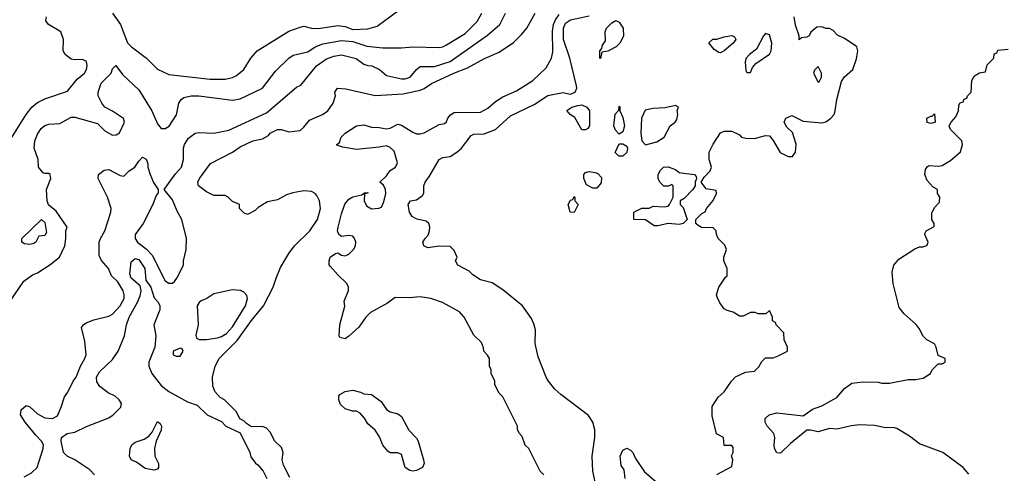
# Model space of a CAD drawing. Header units: inches. Extents: x 1793402 to 1900366, y 320852 to 470679.
# Tile 552 of 604: x 1873975 to 1879222, y 422498 to 424915. Entities that reach past the tile are written whole.
import ezdxf

# ---------------------------------------------------------------- set-up
doc = ezdxf.new("R2010")
doc.units = ezdxf.units.IN
doc.header["$MEASUREMENT"] = 0
doc.layers.add('B8472', color=7, linetype='Continuous')

msp = doc.modelspace()

# ---------------------------------------------------------------- linework, layer by layer
at = {"layer": 'B8472', "color": 4}
for points, elevation in [([(1874470.7, 424950), (1874513.4, 424890), (1874550, 424791.3), (1874570.5, 424770.5), (1874650.4, 424710.4), (1874710, 424651), (1874770, 424624), (1874990, 424599.3), (1875070, 424599.3), (1875110, 424607.7), (1875130, 424617.3), (1875169.6, 424650.4), (1875206.6, 424710), (1875241.2, 424750), (1875410, 424854.9), (1875470, 424876.3), (1875490, 424880.7), (1875530.5, 424870.5), (1875567.9, 424867.9), (1875670, 424884.4), (1875710, 424878.4), (1875750, 424863.7), (1875830, 424866), (1875879.7, 424880.3), (1876030, 424990.8)], 296), ([(1873922, 423410), (1873998, 423522), (1874044.1, 423555.9), (1874070, 423566.8), (1874135.3, 423610), (1874188, 423650), (1874215.3, 423710), (1874222, 423750), (1874222, 423790), (1874228, 423810), (1874170, 423895.3), (1874129.4, 423929.4), (1874122.7, 423950), (1874119, 424010), (1874142, 424070), (1874138, 424090), (1874130, 424095.3), (1874110, 424095.3), (1874100.2, 424100.2), (1874075.3, 424130), (1874073.2, 424170), (1874052.7, 424230), (1874056, 424270), (1874070, 424304.7), (1874090, 424336), (1874110, 424351), (1874130, 424358), (1874190, 424362), (1874250, 424396), (1874270, 424396), (1874390, 424362.8), (1874430, 424324), (1874470, 424300.7), (1874490, 424301), (1874506.6, 424313.4), (1874533.2, 424370), (1874529, 424389), (1874470, 424428.7), (1874430, 424448.7), (1874414, 424470), (1874394, 424510), (1874394, 424530), (1874410, 424578), (1874462, 424630), (1874470, 424654), (1874488, 424672), (1874522.5, 424622.5), (1874610, 424541), (1874679.1, 424430), (1874710, 424361), (1874730, 424336), (1874750, 424334.8), (1874771.5, 424348.5), (1874811.7, 424408.3), (1874824, 424470), (1874835.3, 424490), (1874850, 424501), (1874889.5, 424510.5), (1874929.5, 424510.5), (1875110, 424486.8), (1875150, 424494), (1875270, 424551.3), (1875338.6, 424641.4), (1875409.3, 424710.7), (1875433.2, 424726.8), (1875510, 424744.9), (1875549.7, 424770.3), (1875590, 424786.4), (1875690, 424803.7), (1875750, 424798.4), (1875826, 424774), (1875910, 424765.5), (1876010, 424765.5), (1876070, 424770.6), (1876210, 424767.3), (1876230, 424770.7), (1876250, 424780.7), (1876350, 424842), (1876413.6, 424906.4), (1876437.6, 424950)], 292), ([(1873930, 424282), (1874009.6, 424410.4), (1874039.3, 424450), (1874070, 424473.4), (1874110, 424494), (1874230, 424534.8), (1874282.4, 424597.6), (1874321.2, 424630), (1874332.3, 424650), (1874335.1, 424670), (1874331.8, 424691.8), (1874310, 424702.7), (1874270, 424701.2), (1874250, 424705.2), (1874218, 424730), (1874208, 424750), (1874208.7, 424810), (1874195.3, 424850), (1874129.4, 424889.4), (1874115.3, 424910), (1874118, 424930)], 296), ([(1874000.1, 422479.9), (1874038.9, 422501.1), (1874069, 422530), (1874100.9, 422630), (1874102.7, 422650), (1874092.3, 422670), (1874060.9, 422700.9), (1874005.1, 422770), (1873979.3, 422810), (1873982.9, 422837.1), (1874010, 422859.1), (1874030, 422853), (1874070, 422815.3), (1874110, 422794.6), (1874150, 422790.5), (1874176.2, 422803.8), (1874197.2, 422850), (1874214.8, 422905.2), (1874232.7, 422930), (1874261.2, 422990), (1874277.2, 423010), (1874299.3, 423070), (1874322.7, 423110), (1874329.2, 423130), (1874323.1, 423203.1), (1874305.6, 423274.4), (1874315.3, 423290), (1874330, 423301), (1874370, 423316), (1874450, 423336), (1874470, 423346), (1874510, 423391.3), (1874532.7, 423430), (1874532.7, 423450), (1874526, 423470), (1874498, 423518), (1874465.2, 423550), (1874449.2, 423590), (1874411.4, 423631.4), (1874398.9, 423658.9), (1874399.6, 423730), (1874405.6, 423750), (1874430, 423791), (1874460.9, 423890), (1874462.7, 423910), (1874443.7, 423970), (1874394, 424070), (1874395.3, 424090), (1874426, 424114), (1874450, 424118), (1874510, 424084.7), (1874530, 424082), (1874559, 424110), (1874588.7, 424130), (1874610, 424162), (1874630, 424182), (1874650, 424172), (1874658.8, 424150), (1874658.8, 424130), (1874670.7, 424090), (1874687.9, 424047.9), (1874714, 424010), (1874712.7, 423992.7), (1874702, 423978), (1874685.5, 423930), (1874633.4, 423830), (1874590.6, 423770), (1874590.7, 423750), (1874604, 423730), (1874652, 423692), (1874680.9, 423660.9), (1874750, 423524.7), (1874770, 423511.3), (1874790, 423512), (1874800.4, 423519.6), (1874816.4, 423543.6), (1874848, 423610), (1874848, 423630), (1874862, 423690), (1874864, 423750), (1874839, 423850), (1874814.8, 423894.8), (1874790, 423955.3), (1874746, 424010), (1874805.6, 424094.4), (1874837.2, 424130), (1874849, 424170), (1874849, 424230), (1874854, 424250), (1874875.5, 424284.5), (1874910, 424310.8), (1874930, 424314.8), (1875010, 424310.8), (1875090, 424327.3), (1875290, 424419.1), (1875450, 424556), (1875472.7, 424567.3), (1875557.2, 424670), (1875610, 424707.7), (1875650, 424721.6), (1875690, 424728), (1875768.1, 424708.1), (1875810, 424678.8), (1875830, 424670.8), (1875852, 424670), (1875892, 424650), (1875930, 424618), (1876010, 424600.7), (1876030, 424600.7), (1876055.3, 424610), (1876089.3, 424650.7), (1876110, 424666), (1876185.2, 424665.2), (1876270, 424692.7), (1876467.5, 424832.5), (1876534, 424890), (1876564, 424950)], 288), ([(1875415.5, 422475.5), (1875382, 422542), (1875374, 422570), (1875379, 422610), (1875370, 422635.3), (1875335.3, 422670), (1875310, 422718), (1875290, 422738), (1875270, 422748), (1875210, 422746), (1875183.1, 422763.1), (1875170, 422778), (1875148.7, 422788.7), (1875130, 422826), (1875066, 422890), (1875043.1, 422903.1), (1875014.6, 422934.6), (1875004.7, 422964.7), (1875002.7, 423010), (1875017, 423070), (1875038, 423110), (1875133.4, 423206.6), (1875210, 423313), (1875275.1, 423390), (1875326, 423490), (1875341.2, 423538.8), (1875365.6, 423594.4), (1875409.2, 423670), (1875439.3, 423710), (1875520.7, 423790), (1875562, 423850), (1875578, 423910), (1875573.3, 423950), (1875559.1, 423979.1), (1875549.2, 423990), (1875530, 423999.6), (1875490, 424003.6), (1875430, 423993.3), (1875398, 423982), (1875350, 423956), (1875295.3, 423944.7), (1875246, 423914), (1875230, 423898), (1875190, 423878), (1875170, 423886), (1875146, 423910), (1875146, 423930), (1875110, 423946), (1875086, 423970), (1875070, 423978), (1875010, 423978), (1874970, 423998), (1874928.7, 424030), (1874925.2, 424050), (1874933.2, 424070), (1874991.3, 424148.7), (1875108.7, 424210), (1875150, 424238.8), (1875218, 424270), (1875270, 424281), (1875301.2, 424298.8), (1875310, 424310.8), (1875350, 424330.8), (1875370.9, 424330.9), (1875410, 424318), (1875470, 424324.7), (1875490, 424342), (1875520.2, 424379.8), (1875588.7, 424410), (1875617.2, 424430), (1875646.6, 424470), (1875658, 424510), (1875654, 424530), (1875669.2, 424550.8), (1875712.7, 424547.3), (1875870, 424512.2), (1876019.4, 424520.6), (1876110, 424540.4), (1876131.2, 424548.8), (1876170, 424574.9), (1876289.2, 424630), (1876362, 424658), (1876451.5, 424708.5), (1876530, 424742), (1876606.2, 424793.8), (1876650, 424837.3), (1876677, 424870), (1876722, 424950)], 284), ([(1876768, 422490), (1876748, 422510), (1876688, 422630), (1876669.1, 422649.1), (1876653.6, 422693.6), (1876638, 422710), (1876628, 422730), (1876628, 422750), (1876550, 422906), (1876530, 422926), (1876508, 422970), (1876508, 422990), (1876488, 423030), (1876488, 423050), (1876478, 423070), (1876478, 423110), (1876468.4, 423128.4), (1876448, 423150), (1876447.3, 423167.3), (1876435.3, 423195.3), (1876394.6, 423234.6), (1876344, 423330), (1876318.6, 423358.6), (1876229.1, 423409.1), (1876166, 423430), (1876110, 423439), (1876050, 423434), (1875975.3, 423435.3), (1875934.4, 423405.6), (1875845.3, 423354.7), (1875820.7, 423330), (1875783.4, 423276.6), (1875730, 423228.7), (1875710, 423215.3), (1875682, 423222), (1875678, 423230), (1875681.2, 423290), (1875708.4, 423388.4), (1875704.7, 423415.3), (1875727.3, 423472.7), (1875728, 423490), (1875718, 423510), (1875670, 423555.3), (1875630, 423602), (1875625.2, 423610), (1875624, 423630), (1875629, 423650), (1875658, 423670), (1875670, 423674), (1875690, 423661), (1875710, 423656.3), (1875730, 423665.5), (1875754.7, 423690), (1875764.4, 423710), (1875765.7, 423730), (1875759.7, 423750), (1875750, 423761.6), (1875730, 423764.7), (1875690, 423759.5), (1875676, 423770), (1875669.5, 423789.5), (1875671.6, 423810), (1875690, 423881), (1875708.2, 423931.8), (1875730, 423958.8), (1875750, 423970.8), (1875798, 423982), (1875812.7, 423992.7), (1875830, 423994), (1875831.1, 423991.1), (1875812.7, 423987.3), (1875810.8, 423950), (1875823.1, 423923.1), (1875850, 423907.7), (1875889.5, 423910.5), (1875902.7, 423917.3), (1875915.8, 423944.2), (1875926.9, 423990), (1875924.2, 424010), (1875913.4, 424033.4), (1875895.3, 424050), (1875930, 424082.8), (1875950, 424111), (1875978, 424130), (1875988, 424152), (1875970, 424215.3), (1875950, 424234), (1875930, 424244), (1875890, 424236), (1875770, 424224.5), (1875696.4, 424236.4), (1875666, 424246), (1875666, 424250), (1875679, 424261), (1875689.2, 424290), (1875709.2, 424310), (1875770.5, 424350.5), (1875810, 424355.5), (1875850, 424343), (1875890, 424341.3), (1875930, 424333.4), (1875950, 424337), (1875990, 424359.3), (1876010, 424352.7), (1876070, 424315.5), (1876090, 424307.7), (1876110, 424307.3), (1876130, 424313.4), (1876210, 424356.3), (1876238.6, 424361.4), (1876249.3, 424370.7), (1876257.2, 424390), (1876271.8, 424408.2), (1876290, 424420.7), (1876430, 424422), (1876470, 424444), (1876510, 424479.1), (1876550, 424504.9), (1876623.3, 424536.7), (1876710, 424590.7), (1876781.2, 424658.8), (1876809.3, 424710), (1876815.9, 424744.1), (1876814.9, 424854.9), (1876819.8, 424890), (1876830, 424914.4), (1876850, 424942.4)], 276), ([(1877059, 422370), (1877029.3, 422510), (1877026.6, 422590), (1877039.3, 422690), (1877039.3, 422730), (1877029.2, 422770), (1877006.3, 422806.3), (1876858.6, 422918.6), (1876826.8, 422946.8), (1876793.2, 422990), (1876781.2, 423010), (1876738.6, 423118.6), (1876722.7, 423190), (1876723.1, 423263.1), (1876714.6, 423294.6), (1876703.1, 423323.1), (1876655.3, 423390), (1876550, 423475.3), (1876493.6, 423513.6), (1876430, 423528.7), (1876390, 423555.3), (1876370, 423575.3), (1876310, 423608), (1876298, 423630), (1876306, 423650), (1876298, 423670), (1876290, 423686), (1876270, 423706), (1876210, 423709), (1876150, 423699), (1876128, 423710), (1876124, 423730), (1876135.3, 423750), (1876152.5, 423767.5), (1876159.3, 423790), (1876161.2, 423810), (1876155.3, 423830), (1876141.2, 423841.2), (1876092.3, 423852.3), (1876066.8, 423866.8), (1876052.7, 423890), (1876045.2, 423930), (1876058, 423950), (1876090, 423954.8), (1876122, 423978), (1876129.2, 423990.8), (1876129.4, 424029.4), (1876135.1, 424050), (1876158.7, 424081.3), (1876210, 424171.3), (1876230, 424181), (1876270, 424187.3), (1876304, 424210), (1876330, 424231.3), (1876381.6, 424298.4), (1876395.1, 424304.9), (1876450, 424307.7), (1876510, 424330.4), (1876590, 424403), (1876717.2, 424462.8), (1876790, 424510.8), (1876870, 424527.7), (1876910, 424518.4), (1876934.5, 424530), (1876943.7, 424550), (1876942.7, 424562.7), (1876907.3, 424710), (1876872.4, 424810), (1876873.5, 424870), (1876884, 424896), (1876910, 424914.9), (1877010, 424936)], 272), ([(1877690, 422492), (1877770, 422534), (1877775.3, 422570), (1877768, 422592), (1877778, 422610), (1877776.4, 422636.4), (1877770, 422646), (1877730, 422646), (1877726, 422690), (1877689.1, 422709.1), (1877664.7, 422804.7), (1877665.2, 422854.8), (1877696.4, 422903.6), (1877728.4, 422931.6), (1877768, 422990), (1877790, 423012), (1877843.1, 423036.9), (1877890, 423042), (1877914.6, 423065.4), (1877930, 423094), (1877950, 423114), (1877990, 423114), (1878016.4, 423123.6), (1878066, 423150), (1878066, 423170), (1878048, 423210), (1878047.3, 423247.3), (1878006, 423290), (1878002, 423302), (1877986, 423310), (1877986, 423330), (1877970, 423366), (1877952, 423348), (1877910, 423348), (1877894.6, 423354.6), (1877870, 423355.3), (1877830, 423335.3), (1877810, 423335.3), (1877776.5, 423356.5), (1877745.6, 423365.6), (1877730, 423375.3), (1877706.8, 423406.8), (1877694.2, 423434.2), (1877689, 423450), (1877700.9, 423490), (1877736.4, 423543.6), (1877746, 423550), (1877746, 423590), (1877728, 423630), (1877728, 423650), (1877742, 423690), (1877733.6, 423713.6), (1877698, 423750), (1877688, 423770), (1877686, 423790), (1877670, 423806), (1877608.9, 423808.9), (1877590, 423818), (1877578, 423830), (1877578, 423850), (1877610, 423882), (1877628.4, 423891.6), (1877635.3, 423910), (1877670, 423952), (1877688, 423990), (1877686, 424006), (1877634, 424014), (1877606, 424050), (1877623.1, 424076.9), (1877655.3, 424110), (1877662, 424130), (1877648.7, 424170), (1877649, 424210), (1877670, 424252), (1877710, 424312), (1877730, 424322), (1877770, 424322), (1877810, 424302), (1877822, 424290), (1877844.5, 424284.5), (1877890, 424283), (1877950, 424298.8), (1877970, 424296), (1877990, 424272), (1878027.9, 424207.9), (1878070, 424186.8), (1878092.7, 424187.3), (1878109, 424210), (1878112.7, 424252.7), (1878093.6, 424313.6), (1878063.1, 424343.1), (1878048, 424370), (1878058, 424390), (1878090, 424404.7), (1878150, 424374.8), (1878250, 424365.5), (1878270, 424370.4), (1878298, 424390), (1878314.5, 424410), (1878320.9, 424430), (1878329.5, 424490), (1878354.8, 424585.2), (1878370, 424611.3), (1878415.3, 424650), (1878433.6, 424706.4), (1878442, 424750), (1878435.3, 424770), (1878422, 424782), (1878370, 424816), (1878333.2, 424833.2), (1878310, 424858), (1878290, 424868), (1878270, 424868), (1878250, 424878), (1878223.6, 424876.4), (1878191.6, 424848.4), (1878182, 424830), (1878170, 424822), (1878142, 424818), (1878128.4, 424808.4), (1878128, 424830), (1878110, 424886), (1878102, 424930)], 268), ([(1879033.6, 422493.6), (1879002, 422530), (1878894, 422610), (1878770, 422656), (1878716.6, 422696.6), (1878650, 422737), (1878630, 422742.7), (1878590, 422741.2), (1878530, 422752.3), (1878450, 422756), (1878408.3, 422751.7), (1878330, 422732.7), (1878290, 422737.2), (1878230, 422719.3), (1878190, 422729), (1878170, 422729), (1878083, 422657), (1878030, 422606), (1878010, 422608), (1877998, 422630), (1877995.3, 422650), (1877999, 422690), (1877994, 422710), (1877958, 422750), (1877948, 422770), (1877948, 422790), (1877969.3, 422810.7), (1878010, 422821), (1878150, 422804.7), (1878200.1, 422839.9), (1878250, 422857.3), (1878330, 422902.8), (1878370, 422950.8), (1878410, 422978.8), (1878470, 422986), (1878550, 422984.7), (1878570, 422978), (1878610, 422978), (1878710, 422998), (1878750, 422998), (1878790, 423006), (1878828, 423030), (1878838, 423050), (1878870, 423082), (1878890, 423082), (1878906, 423090), (1878906, 423110), (1878870, 423126), (1878859, 423170), (1878849.1, 423189.1), (1878809.3, 423209.3), (1878790, 423228.7), (1878769, 423270), (1878751.9, 423291.9), (1878687.9, 423347.9), (1878662.5, 423382.5), (1878629.3, 423509.3), (1878625.2, 423570), (1878632.9, 423607.1), (1878660.2, 423639.8), (1878744.7, 423695.3), (1878770, 423704.7), (1878790, 423704.7), (1878810, 423714), (1878815.3, 423730), (1878798, 423770), (1878800.4, 423779.6), (1878806, 423790), (1878847.3, 423812.7), (1878848, 423830), (1878835.3, 423850), (1878836.4, 423883.6), (1878850, 423914), (1878876.4, 423943.6), (1878878, 423970), (1878866, 423990), (1878866, 424010), (1878843.1, 424023.1), (1878810, 424058), (1878799, 424090), (1878802, 424118), (1878810, 424132), (1878822, 424138), (1878870, 424134.8), (1878890, 424138.8), (1878935.5, 424164.5), (1878989.2, 424210.8), (1878999, 424250), (1878995.3, 424270), (1878935.3, 424330), (1878928, 424350), (1878938, 424370), (1878963.1, 424396.9), (1878978, 424430), (1878980.4, 424459.6), (1878987.3, 424472.7), (1879002, 424478), (1879007.3, 424492.7), (1879022, 424498), (1879026, 424510), (1879046, 424530), (1879048.9, 424591.1), (1879063.1, 424616.9), (1879090, 424632), (1879122, 424638), (1879130, 424674), (1879166, 424710), (1879167.3, 424732.7), (1879182, 424738), (1879187.3, 424752.7), (1879242, 424758)], 264), ([(1874373.6, 422490), (1874350, 422517), (1874270, 422569.5), (1874229.2, 422590), (1874209.6, 422609.6), (1874197.2, 422670), (1874199, 422690), (1874228, 422710), (1874270, 422718), (1874331.4, 422748.6), (1874450, 422794.8), (1874472.7, 422810), (1874514, 422850), (1874517.2, 422870), (1874505.2, 422890), (1874484, 422910), (1874447.5, 422927.5), (1874401.7, 422961.7), (1874385.8, 422985.8), (1874385.1, 423010), (1874400.1, 423039.9), (1874470, 423105.5), (1874500.5, 423150), (1874533.6, 423230), (1874545.1, 423290), (1874558.3, 423330), (1874603.5, 423410), (1874616.6, 423443.4), (1874622, 423470), (1874617, 423497), (1874570, 423538), (1874562, 423562), (1874570, 423626), (1874590, 423643), (1874610, 423637.1), (1874642.4, 423590), (1874647.3, 423527.3), (1874673.4, 423490), (1874692.5, 423432.5), (1874713, 423410), (1874721.6, 423390), (1874721.6, 423370), (1874690.4, 423290), (1874700.3, 423230), (1874695.6, 423170), (1874664.4, 423090), (1874663.2, 423070), (1874680.2, 423030), (1874730, 422965.7), (1874770, 422934.4), (1874870, 422878.8), (1874922, 422862), (1874974, 422810), (1875050, 422774), (1875074, 422750), (1875150, 422714), (1875202, 422610), (1875206.4, 422586.4), (1875231.6, 422551.6), (1875243.6, 422543.6), (1875272, 422510), (1875292, 422470)], 284), ([(1877202, 422470), (1877196.4, 422516.4), (1877180.4, 422540.4), (1877175.3, 422590), (1877190, 422622), (1877210, 422632), (1877230, 422622), (1877242, 422610), (1877256.9, 422576.9), (1877305.4, 422505.4), (1877390, 422434)], 268)]:
    msp.add_lwpolyline(points, dxfattribs=dict(at, elevation=elevation))
for points, elevation in [([(1877070, 424708), (1877066, 424710), (1877066, 424750), (1877078, 424762), (1877080.4, 424779.6), (1877096.4, 424803.6), (1877095.3, 424850), (1877102, 424870), (1877130, 424898), (1877151.6, 424911.6), (1877170, 424902), (1877190.7, 424870.7), (1877192, 424828), (1877174, 424790), (1877154, 424770), (1877110, 424748), (1877078, 424742)], 268), ([(1877710, 424738), (1877700.4, 424740.4), (1877676.4, 424756.4), (1877648, 424792), (1877668.7, 424811.3), (1877690, 424811.3), (1877730, 424824.7), (1877770, 424831), (1877784.7, 424824.7), (1877791, 424810), (1877778, 424790), (1877730, 424748.7)], 268), ([(1877950, 424842), (1877938, 424830), (1877901.4, 424758.6), (1877864.7, 424730), (1877846.8, 424710), (1877841, 424690), (1877845.4, 424645.4), (1877850, 424634), (1877870, 424634), (1877880.2, 424659.8), (1877898, 424682), (1877970, 424731.3), (1877979.3, 424750), (1877982.7, 424790), (1877970, 424835.3)], 272), ([(1878230, 424666), (1878210, 424646), (1878204.7, 424630), (1878230, 424582), (1878235.3, 424584.7), (1878248, 424610), (1878248, 424630)], 272), ([(1876990, 424328), (1876970, 424328.7), (1876934, 424394), (1876908, 424410), (1876890, 424432), (1876918, 424450), (1876950, 424458.8), (1876970, 424461), (1876998, 424450), (1877012, 424430), (1877011.3, 424350), (1877003.6, 424336.4)], 268), ([(1877170, 424306), (1877150, 424326), (1877142, 424350), (1877148.9, 424411.1), (1877167.3, 424432.7), (1877170, 424454), (1877174, 424450), (1877174, 424430), (1877190, 424394), (1877198.8, 424350), (1877190, 424318)], 268), ([(1877470, 424458), (1877414.8, 424445.2), (1877350, 424442.7), (1877307.5, 424432.5), (1877288, 424390), (1877285.3, 424310), (1877290.5, 424270.5), (1877310, 424247.7), (1877370, 424264), (1877408.7, 424290), (1877442, 424350), (1877468, 424370), (1877476.4, 424383.6), (1877482, 424410), (1877478, 424430), (1877486, 424450)], 272), ([(1878830, 424362), (1878810, 424368), (1878808.7, 424390), (1878830, 424402), (1878838, 424402), (1878850, 424414), (1878854, 424370), (1878850, 424368)], 264), ([(1877168.4, 424188.4), (1877148.4, 424208.4), (1877170, 424254), (1877190, 424254), (1877210, 424242), (1877213.4, 424230), (1877210, 424208), (1877190, 424189)], 268), ([(1877490, 423824), (1877430, 423829), (1877376.4, 423816.4), (1877356.4, 423816.4), (1877310, 423848.7), (1877248, 423850), (1877248, 423890), (1877290, 423912), (1877330, 423912), (1877350, 423922), (1877410, 423918), (1877430, 423922), (1877438, 423930), (1877458, 423970), (1877458, 424030), (1877450, 424038), (1877432, 424028), (1877408.4, 424028.4), (1877386, 424050), (1877378, 424070), (1877378, 424090), (1877390, 424114), (1877406, 424130), (1877430, 424131.3), (1877470, 424118), (1877490, 424102), (1877499.6, 424099.6), (1877571.1, 424091.1), (1877579.6, 424079.6), (1877582, 424070), (1877574, 424050), (1877574, 424030), (1877562, 424010), (1877516.9, 423963.1), (1877494, 423950), (1877494, 423930), (1877510, 423914), (1877532, 423850), (1877510, 423828.7)], 268), ([(1877030, 424018), (1876995.3, 424035.3), (1876982, 424070), (1876982, 424090), (1876990, 424102), (1877010, 424106), (1877041, 424101), (1877055.3, 424095.3), (1877075.3, 424075.3), (1877074.4, 424045.6), (1877050, 424018)], 268), ([(1876930, 423888.7), (1876909.1, 423889.1), (1876898, 423930), (1876910, 423954), (1876922, 423958), (1876930, 423974), (1876934, 423970), (1876934, 423950), (1876952, 423930)], 268), ([(1874030, 423718), (1874000.4, 423720.4), (1873986, 423730), (1873986, 423750), (1874091.1, 423851.1), (1874110, 423834), (1874118, 423782), (1874110, 423766), (1874078, 423762), (1874062, 423730), (1874050, 423722)], 292), ([(1875110, 423476), (1875010, 423454), (1874972, 423430), (1874942, 423418), (1874931.1, 423408.9), (1874922, 423390), (1874926, 423290), (1874914, 423234), (1874918, 423218), (1874932, 423212), (1874970, 423211), (1875030, 423220.5), (1875050, 423228), (1875076.6, 423243.4), (1875110, 423279.1), (1875178, 423390), (1875189.1, 423429.1), (1875185.6, 423445.6), (1875170, 423464), (1875152.5, 423472.5)], 288), ([(1874830, 423166), (1874794, 423150), (1874794, 423130), (1874810, 423122), (1874830, 423122), (1874846, 423150), (1874842, 423162)], 288), ([(1876070, 422509), (1876053.6, 422513.6), (1876029.2, 422529.2), (1876010, 422598), (1875990, 422608), (1875950, 422608), (1875936.4, 422616.4), (1875910, 422648), (1875892.9, 422692.9), (1875870, 422728), (1875830, 422762), (1875812.5, 422792.5), (1875790, 422818), (1875770, 422828.7), (1875748.9, 422828.9), (1875710, 422842), (1875685.2, 422865.2), (1875675.3, 422890), (1875675.3, 422910), (1875682, 422918), (1875710, 422934.8), (1875750, 422941), (1875791.1, 422931.1), (1875810, 422922), (1875850, 422918), (1875900.7, 422880.7), (1875930, 422838), (1875950, 422826), (1875990, 422816), (1876010, 422801), (1876048.2, 422728.2), (1876090, 422686), (1876099.1, 422670), (1876127.3, 422570), (1876130.5, 422550), (1876121, 422530), (1876090, 422512.7)], 276), ([(1874690, 422514.5), (1874644.2, 422524.2), (1874598, 422558), (1874569.6, 422569.6), (1874561.2, 422590), (1874564, 422630), (1874573.2, 422650), (1874590, 422664), (1874638.9, 422681.1), (1874663.3, 422696.7), (1874682, 422718), (1874710, 422774), (1874723.6, 422763.6), (1874730.4, 422750), (1874730, 422728), (1874703, 422670), (1874694.4, 422630), (1874696.3, 422590), (1874714.4, 422550), (1874714.9, 422530), (1874710, 422521.2)], 276)]:
    msp.add_lwpolyline(points, close=True, dxfattribs=dict(at, elevation=elevation))

doc.saveas('drawing.dxf')
